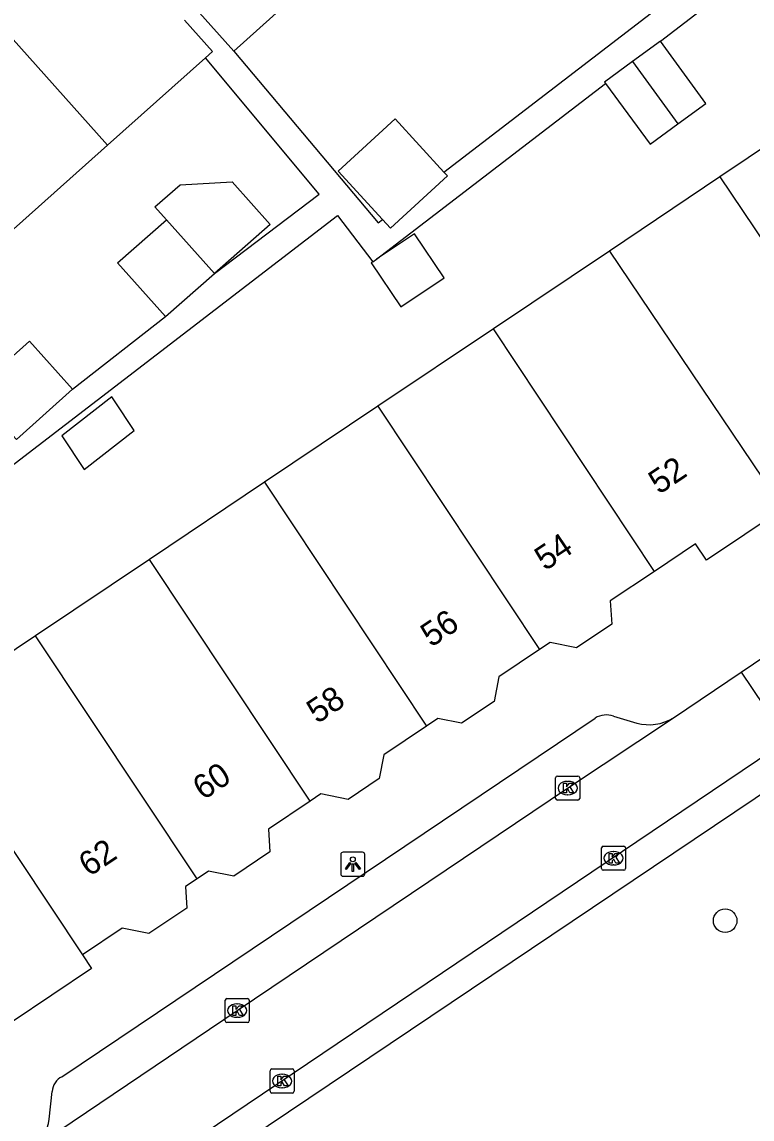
# Model space of a CAD drawing. Extents: x 159961 to 160856, y 382704 to 383353.
# Drawn here: x 160426.49 to 160456.81, y 382881.55 to 382927.09 of the extents above; entities that cross this region are included whole.
import ezdxf

# ---------------------------------------------------------------- set-up
doc = ezdxf.new("R2010")
doc.units = 0
for name, color, linetype in [('IMGEO_Boom', 7, 'Continuous'), ('IMGEO_Kolk', 7, 'Continuous'), ('IMGEO_Lichtpunt', 7, 'Continuous'), ('IMGEO_Pand', 7, 'Continuous'), ('IMGEO_Pand_nummerreeks', 7, 'Continuous'), ('IMGEO_Rijbaan_lokaal_open', 7, 'Continuous'), ('IMGEO_Voetpad_open', 7, 'Continuous')]:
    doc.layers.add(name, color=color, linetype=linetype)

msp = doc.modelspace()

# ---------------------------------------------------------------- linework, layer by layer
at = {"layer": 'IMGEO_Boom'}
msp.add_circle((160455.691, 382889.785), 0.489, dxfattribs=at)
at = {"layer": 'IMGEO_Kolk'}
for p, q in [((160448.652, 382894.862), (160448.652, 382895.714)), ((160448.727, 382895.788), (160449.579, 382895.788)), ((160449.653, 382895.714), (160449.653, 382894.862)), ((160449.14, 382895.568), (160449.165, 382895.568)), ((160449.579, 382894.788), (160448.727, 382894.788)), ((160449.163, 382895.008), (160449.138, 382895.008)), ((160450.556, 382891.953), (160450.556, 382892.805)), ((160450.631, 382892.879), (160451.483, 382892.879)), ((160451.044, 382892.659), (160451.069, 382892.659)), ((160451.557, 382892.805), (160451.557, 382891.953)), ((160451.067, 382892.099), (160451.042, 382892.099)), ((160451.483, 382891.879), (160450.631, 382891.879)), ((160435.003, 382886.555), (160435.855, 382886.555)), ((160434.928, 382885.629), (160434.928, 382886.481)), ((160435.416, 382886.335), (160435.441, 382886.335)), ((160435.929, 382886.481), (160435.929, 382885.629)), ((160435.439, 382885.775), (160435.414, 382885.775)), ((160435.855, 382885.555), (160435.003, 382885.555)), ((160436.792, 382882.703), (160436.792, 382883.555)), ((160436.867, 382883.629), (160437.719, 382883.629)), ((160437.28, 382883.409), (160437.305, 382883.409)), ((160437.793, 382883.555), (160437.793, 382882.703)), ((160437.719, 382882.629), (160436.867, 382882.629)), ((160437.303, 382882.849), (160437.278, 382882.849))]:
    msp.add_line(p, q, dxfattribs=at)
for points in [[(160448.652, 382894.862), (160448.652, 382895.714)], [(160448.727, 382895.788), (160449.579, 382895.788)], [(160449.653, 382895.714), (160449.653, 382894.862)], [(160448.973, 382895.488), (160449.096, 382895.488), (160449.096, 382895.337), (160449.226, 382895.488), (160449.39, 382895.488), (160449.244, 382895.337), (160449.397, 382895.088), (160449.245, 382895.088), (160449.16, 382895.252), (160449.096, 382895.185), (160449.096, 382895.088), (160448.973, 382895.088), (160448.973, 382895.488)], [(160449.579, 382894.788), (160448.727, 382894.788)], [(160450.556, 382891.953), (160450.556, 382892.805)], [(160450.631, 382892.879), (160451.483, 382892.879)], [(160450.877, 382892.579), (160451, 382892.579), (160451, 382892.428), (160451.13, 382892.579), (160451.294, 382892.579), (160451.148, 382892.428), (160451.301, 382892.179), (160451.149, 382892.179), (160451.064, 382892.343), (160451, 382892.276), (160451, 382892.179), (160450.877, 382892.179), (160450.877, 382892.579)], [(160451.557, 382892.805), (160451.557, 382891.953)], [(160451.483, 382891.879), (160450.631, 382891.879)], [(160435.003, 382886.555), (160435.855, 382886.555)], [(160434.928, 382885.629), (160434.928, 382886.481)], [(160435.249, 382886.255), (160435.372, 382886.255), (160435.372, 382886.104), (160435.502, 382886.255), (160435.666, 382886.255), (160435.52, 382886.104), (160435.673, 382885.855), (160435.521, 382885.855), (160435.436, 382886.019), (160435.372, 382885.952), (160435.372, 382885.855), (160435.249, 382885.855), (160435.249, 382886.255)], [(160435.929, 382886.481), (160435.929, 382885.629)], [(160435.855, 382885.555), (160435.003, 382885.555)], [(160436.792, 382882.703), (160436.792, 382883.555)], [(160436.867, 382883.629), (160437.719, 382883.629)], [(160437.793, 382883.555), (160437.793, 382882.703)], [(160437.113, 382883.329), (160437.236, 382883.329), (160437.236, 382883.178), (160437.366, 382883.329), (160437.53, 382883.329), (160437.384, 382883.178), (160437.537, 382882.929), (160437.385, 382882.929), (160437.3, 382883.093), (160437.236, 382883.026), (160437.236, 382882.929), (160437.113, 382882.929), (160437.113, 382883.329)], [(160437.719, 382882.629), (160436.867, 382882.629)]]:
    msp.add_lwpolyline(points, dxfattribs=at)
for centre, start, end in [((160448.729, 382895.712), 91.552, 178.448), ((160448.729, 382895.712), 91.552, 178.448), ((160449.577, 382895.712), 1.552, 88.448), ((160449.577, 382895.712), 1.552, 88.448), ((160448.729, 382894.864), 181.552, 268.448), ((160448.729, 382894.864), 181.552, 268.448), ((160449.577, 382894.864), 271.552, 358.448), ((160449.577, 382894.864), 271.552, 358.448), ((160450.633, 382892.803), 91.552, 178.448), ((160450.633, 382892.803), 91.552, 178.448), ((160451.481, 382892.803), 1.552, 88.448), ((160451.481, 382892.803), 1.552, 88.448), ((160450.633, 382891.955), 181.552, 268.448), ((160450.633, 382891.955), 181.552, 268.448), ((160451.481, 382891.955), 271.552, 358.448), ((160451.481, 382891.955), 271.552, 358.448), ((160435.005, 382886.479), 91.552, 178.448), ((160435.005, 382886.479), 91.552, 178.448), ((160435.853, 382886.479), 1.552, 88.448), ((160435.853, 382886.479), 1.552, 88.448), ((160435.005, 382885.631), 181.552, 268.448), ((160435.005, 382885.631), 181.552, 268.448), ((160435.853, 382885.631), 271.552, 358.448), ((160435.853, 382885.631), 271.552, 358.448), ((160436.869, 382883.553), 91.552, 178.448), ((160436.869, 382883.553), 91.552, 178.448), ((160437.717, 382883.553), 1.552, 88.448), ((160437.717, 382883.553), 1.552, 88.448), ((160436.869, 382882.705), 181.552, 268.448), ((160436.869, 382882.705), 181.552, 268.448), ((160437.717, 382882.705), 271.552, 358.448), ((160437.717, 382882.705), 271.552, 358.448)]:
    msp.add_arc(centre, 0.0765, start, end, dxfattribs=at)
for centre, major_axis, ratio, start_param, end_param in [((160449.139, 382895.288), (-0.387, 0.002), 0.722429, 4.712389, 7.853982), ((160449.164, 382895.288), (-0.39, 0.002), 0.717154, 1.570796, 4.712389), ((160451.043, 382892.379), (-0.387, 0.002), 0.722429, 4.712389, 7.853982), ((160451.068, 382892.379), (-0.39, 0.002), 0.717154, 1.570796, 4.712389), ((160435.415, 382886.055), (-0.387, 0.002), 0.722429, 4.712389, 7.853982), ((160435.44, 382886.055), (-0.39, 0.002), 0.717154, 1.570796, 4.712389), ((160437.279, 382883.129), (-0.387, 0.002), 0.722429, 4.712389, 7.853982), ((160437.304, 382883.129), (-0.39, 0.002), 0.717154, 1.570796, 4.712389)]:
    msp.add_ellipse(centre, major_axis=major_axis, ratio=ratio, start_param=start_param, end_param=end_param, dxfattribs=at)
at = {"layer": 'IMGEO_Lichtpunt'}
for p, q in [((160439.731, 382892.533), (160439.731, 382891.726)), ((160439.731, 382892.533), (160439.731, 382891.726)), ((160440.633, 382892.628), (160439.825, 382892.628)), ((160440.633, 382892.628), (160439.825, 382892.628)), ((160440.727, 382891.726), (160440.727, 382892.533)), ((160440.727, 382891.726), (160440.727, 382892.533)), ((160439.825, 382891.632), (160440.633, 382891.632)), ((160439.825, 382891.632), (160440.633, 382891.632))]:
    msp.add_line(p, q, dxfattribs=at)
for points in [[(160440.105, 382892.197), (160440.144, 382892.169), (160439.956, 382891.907), (160439.918, 382891.934), (160440.105, 382892.197)], [(160440.207, 382892.149), (160440.254, 382892.149), (160440.254, 382891.827), (160440.207, 382891.827), (160440.207, 382892.149)], [(160440.317, 382892.169), (160440.355, 382892.196), (160440.542, 382891.934), (160440.503, 382891.906), (160440.317, 382892.169)]]:
    msp.add_lwpolyline(points, dxfattribs=at)
msp.add_circle((160440.23, 382892.331), 0.0994, dxfattribs=at)
for centre, start, end in [((160439.825, 382892.533), 90, 180), ((160439.825, 382892.533), 90, 180), ((160440.633, 382892.533), 0, 90), ((160440.633, 382892.533), 0, 90), ((160439.825, 382891.726), 180, 270), ((160439.825, 382891.726), 180, 270), ((160440.633, 382891.726), 270, 0), ((160440.633, 382891.726), 270, 360)]:
    msp.add_arc(centre, 0.0946, start, end, dxfattribs=at)
at = {"layer": 'IMGEO_Pand'}
for points in [[(160438.207, 382931.551), (160436.088, 382929.661), (160436.608, 382929.078), (160436.45, 382928.936), (160437.449, 382927.817), (160435.282, 382925.882)], [(160430.046, 382921.974), (160423.118, 382929.718)], [(160433.741, 382927.608), (160435.282, 382925.882)], [(160434.113, 382925.603), (160434.4, 382925.86), (160433.239, 382927.16)], [(160453.01, 382926.291), (160451.847, 382925.442)], [(160453.733, 382922.859), (160454.896, 382923.709), (160453.01, 382926.291)], [(160434.113, 382925.603), (160430.046, 382921.974)], [(160451.847, 382925.442), (160450.686, 382924.593), (160450.726, 382924.538)], [(160451.847, 382925.442), (160453.733, 382922.859)], [(160450.726, 382924.538), (160452.571, 382922.011), (160453.733, 382922.859)], [(160460.225, 382923.839), (160455.475, 382920.656)], [(160441.463, 382918.897), (160439.625, 382920.895), (160441.981, 382923.063), (160444.013, 382920.854)], [(160430.046, 382921.974), (160425.87, 382918.247)], [(160444.013, 382920.854), (160444.156, 382920.699), (160441.8, 382918.531), (160441.463, 382918.897)], [(160432.491, 382918.879), (160432.01, 382919.418), (160433.052, 382920.334), (160435.214, 382920.458), (160436.796, 382918.685), (160434.479, 382916.649)], [(160455.475, 382920.656), (160450.884, 382917.58)], [(160455.475, 382920.656), (160462.233, 382910.627)], [(160432.446, 382914.863), (160430.457, 382917.092), (160432.491, 382918.879)], [(160434.479, 382916.649), (160432.491, 382918.879)], [(160441.06, 382917.135), (160440.996, 382917.092), (160442.218, 382915.268), (160444.016, 382916.472), (160442.793, 382918.296), (160441.216, 382917.24)], [(160450.884, 382917.58), (160446.065, 382914.351)], [(160450.884, 382917.58), (160458.095, 382906.88)], [(160441.06, 382917.135), (160441.216, 382917.24)], [(160432.446, 382914.863), (160434.479, 382916.649)], [(160446.065, 382914.351), (160441.267, 382911.137)], [(160452.756, 382904.285), (160446.065, 382914.351)], [(160424.587, 382911.63), (160424.471, 382911.761), (160426.807, 382913.845), (160428.592, 382911.843)], [(160428.592, 382911.843), (160426.256, 382909.76), (160426.105, 382909.929)], [(160428.151, 382909.905), (160429.076, 382908.514), (160431.148, 382910.134), (160430.335, 382911.357), (160430.224, 382911.525), (160428.151, 382909.905)], [(160441.267, 382911.137), (160436.558, 382907.981)], [(160441.267, 382911.137), (160447.982, 382901.037)], [(160436.558, 382907.981), (160431.783, 382904.782)], [(160436.558, 382907.981), (160443.287, 382897.86)], [(160458.095, 382906.88), (160454.917, 382904.751), (160454.463, 382905.429), (160452.756, 382904.285)], [(160431.783, 382904.782), (160427.051, 382901.611)], [(160438.455, 382894.746), (160431.783, 382904.782)], [(160452.756, 382904.285), (160450.92, 382903.055), (160450.984, 382902.099), (160449.517, 382901.116), (160448.423, 382901.332), (160447.982, 382901.037)], [(160427.051, 382901.611), (160422.306, 382898.432)], [(160433.758, 382891.522), (160427.051, 382901.611)], [(160447.982, 382901.037), (160446.293, 382899.905), (160446.092, 382898.888), (160444.741, 382897.983), (160443.76, 382898.177), (160443.287, 382897.86)], [(160422.306, 382898.432), (160429.002, 382888.367)], [(160443.287, 382897.86), (160441.52, 382896.676), (160441.325, 382895.688), (160440.03, 382894.821), (160438.9, 382895.044), (160438.455, 382894.746)], [(160438.455, 382894.746), (160436.724, 382893.586), (160436.787, 382892.642), (160435.281, 382891.633), (160434.233, 382891.84), (160433.758, 382891.522)], [(160433.758, 382891.522), (160433.282, 382891.203), (160433.342, 382890.309), (160431.762, 382889.25), (160430.648, 382889.47), (160429.002, 382888.367)], [(160429.002, 382888.367), (160429.38, 382887.802), (160424.424, 382884.482)]]:
    msp.add_lwpolyline(points, dxfattribs=at)
at = {"layer": 'IMGEO_Rijbaan_lokaal_open'}
for points in [[(160456.356, 382900.103), (160464.776, 382905.783)], [(160453.54, 382898.204), (160456.356, 382900.103)], [(160456.356, 382900.103), (160458.264, 382897.258)], [(160426.869, 382880.292), (160435.426, 382886.052), (160449.15, 382895.284), (160453.54, 382898.204)], [(160458.264, 382897.258), (160421.52, 382872.518), (160415.611, 382868.38)]]:
    msp.add_lwpolyline(points, dxfattribs=at)
at = {"layer": 'IMGEO_Voetpad_open'}
for points in [[(160453.01, 382926.291), (160470.674, 382939.854), (160478.648, 382946.118), (160487.795, 382953.303), (160497.204, 382960.694), (160499.576, 382962.557), (160518.076, 382976.241), (160519.905, 382977.656), (160521.538, 382978.92), (160526.654, 382982.83), (160531.11, 382986.297), (160540.914, 382994.096), (160545.264, 382998.014), (160549.381, 383001.501), (160553.674, 383003.388)], [(160444.013, 382920.854), (160467.569, 382938.938), (160468.237, 382939.489)], [(160435.282, 382925.882), (160441.281, 382918.757), (160441.463, 382918.897)], [(160434.479, 382916.649), (160438.834, 382919.939), (160434.113, 382925.603)], [(160441.216, 382917.24), (160450.726, 382924.538)], [(160418.304, 382902.711), (160439.588, 382919.051), (160441.06, 382917.135)], [(160428.592, 382911.843), (160432.446, 382914.863)], [(160428.151, 382883.308), (160450.295, 382898.194)], [(160451.055, 382898.276), (160452.022, 382897.988)], [(160435.03, 382880.147), (160459.475, 382896.568), (160460.477, 382895.074)], [(160427.614, 382881.551), (160427.749, 382882.692)]]:
    msp.add_lwpolyline(points, dxfattribs=at)
for centre, radius, start, end in [((160450.761, 382897.438), 0.888, 70.6624, 121.6538), ((160452.533, 382899.841), 1.922, 254.5896, 301.6072), ((160428.451, 382882.673), 0.702, 115.2898, 178.4535), ((160425.87, 382881.733), 1.754, 304.7323, 354.0387)]:
    msp.add_arc(centre, radius, start, end, dxfattribs=at)

# ---------------------------------------------------------------- texts
at = {"layer": 'IMGEO_Pand_nummerreeks'}
for s, p in [('52', (160452.945, 382907.453)), ('54', (160448.215, 382904.281)), ('56', (160443.481, 382901.108)), ('58', (160438.749, 382897.936)), ('60', (160434.016, 382894.762)), ('62', (160429.277, 382891.585))]:
    msp.add_text(s, height=1, rotation=33.8397, dxfattribs=at).set_placement(p)

doc.saveas('drawing.dxf')
